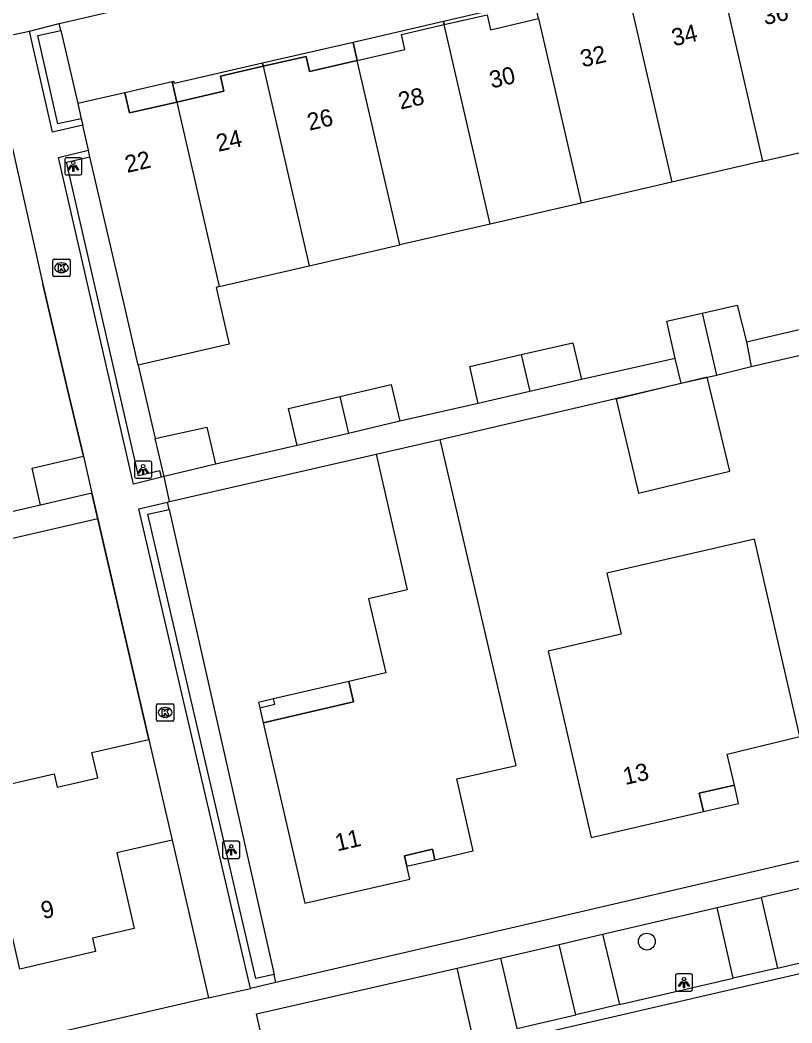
# Model space of a CAD drawing. Extents: x 156414 to 157775, y 382335 to 383765.
# Drawn here: x 157144.6 to 157189.4, y 383298.5 to 383356.7 of the extents above; entities that cross this region are included whole.
import ezdxf

# ---------------------------------------------------------------- set-up
doc = ezdxf.new("R2010")
doc.units = 0
for name, color, linetype in [('IMGEO_Boom', 7, 'Continuous'), ('IMGEO_Groenvoorziening', 7, 'Continuous'), ('IMGEO_Kolk', 7, 'Continuous'), ('IMGEO_Lichtpunt', 7, 'Continuous'), ('IMGEO_Muur', 7, 'Continuous'), ('IMGEO_Pand', 7, 'Continuous'), ('IMGEO_Pand_nummerreeks', 7, 'Continuous'), ('IMGEO_Pand_overbouw', 7, 'Continuous'), ('IMGEO_Parkeervlak_open', 7, 'Continuous'), ('IMGEO_Rijbaan_lokaal_gesloten', 7, 'Continuous'), ('IMGEO_Rijbaan_lokaal_open', 7, 'Continuous'), ('IMGEO_Voetpad_open', 7, 'Continuous')]:
    doc.layers.add(name, color=color, linetype=linetype)

msp = doc.modelspace()

# ---------------------------------------------------------------- linework, layer by layer
at = {"layer": 'IMGEO_Boom'}
msp.add_circle((157180.973, 383303.215), 0.489, dxfattribs=at)
at = {"layer": 'IMGEO_Groenvoorziening'}
for points in [[(157146.942, 383356.135), (157147.92, 383351.888)], [(157151.427, 383336.698), (157152.419, 383332.43)], [(157153.224, 383328.321), (157159.324, 383301.308)]]:
    msp.add_lwpolyline(points, dxfattribs=at)
at = {"layer": 'IMGEO_Kolk'}
for p, q in [((157146.473, 383341.926), (157146.473, 383342.778)), ((157146.548, 383342.852), (157147.4, 383342.852)), ((157146.961, 383342.632), (157146.986, 383342.632)), ((157147.474, 383342.778), (157147.474, 383341.926)), ((157147.4, 383341.852), (157146.548, 383341.852)), ((157146.984, 383342.072), (157146.959, 383342.072)), ((157152.493, 383316.098), (157152.493, 383316.95)), ((157152.568, 383317.024), (157153.42, 383317.024)), ((157152.981, 383316.804), (157153.006, 383316.804)), ((157153.494, 383316.95), (157153.494, 383316.098)), ((157153.004, 383316.244), (157152.979, 383316.244)), ((157153.42, 383316.024), (157152.568, 383316.024))]:
    msp.add_line(p, q, dxfattribs=at)
for points in [[(157146.473, 383341.926), (157146.473, 383342.778)], [(157146.548, 383342.852), (157147.4, 383342.852)], [(157146.794, 383342.552), (157146.917, 383342.552), (157146.917, 383342.401), (157147.047, 383342.552), (157147.211, 383342.552), (157147.065, 383342.401), (157147.218, 383342.152), (157147.066, 383342.152), (157146.981, 383342.316), (157146.917, 383342.249), (157146.917, 383342.152), (157146.794, 383342.152), (157146.794, 383342.552)], [(157147.474, 383342.778), (157147.474, 383341.926)], [(157147.4, 383341.852), (157146.548, 383341.852)], [(157152.493, 383316.098), (157152.493, 383316.95)], [(157152.568, 383317.024), (157153.42, 383317.024)], [(157153.494, 383316.95), (157153.494, 383316.098)], [(157152.814, 383316.724), (157152.937, 383316.724), (157152.937, 383316.573), (157153.067, 383316.724), (157153.231, 383316.724), (157153.085, 383316.573), (157153.238, 383316.324), (157153.086, 383316.324), (157153.001, 383316.488), (157152.937, 383316.421), (157152.937, 383316.324), (157152.814, 383316.324), (157152.814, 383316.724)], [(157153.42, 383316.024), (157152.568, 383316.024)]]:
    msp.add_lwpolyline(points, dxfattribs=at)
for centre, start, end in [((157146.55, 383342.776), 91.55205, 178.44795), ((157146.55, 383342.776), 91.55205, 178.44795), ((157147.398, 383342.776), 1.55205, 88.44795), ((157147.398, 383342.776), 1.55205, 88.44795), ((157146.55, 383341.928), 181.55205, 268.44795), ((157146.55, 383341.928), 181.55205, 268.44795), ((157147.398, 383341.928), 271.55205, 358.44795), ((157147.398, 383341.928), 271.55205, 358.44795), ((157152.57, 383316.948), 91.55205, 178.44795), ((157152.57, 383316.948), 91.55205, 178.44795), ((157153.418, 383316.948), 1.55205, 88.44795), ((157153.418, 383316.948), 1.55205, 88.44795), ((157152.57, 383316.1), 181.55205, 268.44795), ((157152.57, 383316.1), 181.55205, 268.44795), ((157153.418, 383316.1), 271.55205, 358.44795), ((157153.418, 383316.1), 271.55205, 358.44795)]:
    msp.add_arc(centre, 0.0765, start, end, dxfattribs=at)
for centre, major_axis, ratio, start_param, end_param in [((157146.96, 383342.352), (-0.387, 0.002), 0.722429, 4.712389, 7.853982), ((157146.985, 383342.352), (-0.39, 0.002), 0.717154, 1.570796, 4.712389), ((157152.98, 383316.524), (-0.387, 0.002), 0.722429, 4.712389, 7.853982), ((157153.005, 383316.524), (-0.39, 0.002), 0.717154, 1.570796, 4.712389)]:
    msp.add_ellipse(centre, major_axis=major_axis, ratio=ratio, start_param=start_param, end_param=end_param, dxfattribs=at)
at = {"layer": 'IMGEO_Lichtpunt'}
for p, q in [((157147.162, 383348.651), (157147.162, 383347.844)), ((157147.162, 383348.651), (157147.162, 383347.844)), ((157148.064, 383348.746), (157147.256, 383348.746)), ((157148.064, 383348.746), (157147.256, 383348.746)), ((157148.158, 383347.844), (157148.158, 383348.651)), ((157148.158, 383347.844), (157148.158, 383348.651)), ((157147.256, 383347.75), (157148.064, 383347.75)), ((157147.256, 383347.75), (157148.064, 383347.75)), ((157151.222, 383331.03), (157151.222, 383330.223)), ((157151.222, 383331.03), (157151.222, 383330.223)), ((157152.124, 383331.125), (157151.316, 383331.125)), ((157152.124, 383331.125), (157151.316, 383331.125)), ((157152.218, 383330.223), (157152.218, 383331.03)), ((157152.218, 383330.223), (157152.218, 383331.03)), ((157151.316, 383330.129), (157152.124, 383330.129)), ((157151.316, 383330.129), (157152.124, 383330.129)), ((157156.335, 383308.948), (157156.335, 383308.141)), ((157156.335, 383308.948), (157156.335, 383308.141)), ((157157.237, 383309.043), (157156.429, 383309.043)), ((157157.237, 383309.043), (157156.429, 383309.043)), ((157157.331, 383308.141), (157157.331, 383308.948)), ((157157.331, 383308.141), (157157.331, 383308.948)), ((157156.429, 383308.047), (157157.237, 383308.047)), ((157156.429, 383308.047), (157157.237, 383308.047)), ((157182.632, 383301.239), (157182.632, 383300.432)), ((157182.632, 383301.239), (157182.632, 383300.432)), ((157183.534, 383301.334), (157182.726, 383301.334)), ((157183.534, 383301.334), (157182.726, 383301.334)), ((157183.628, 383300.432), (157183.628, 383301.239)), ((157183.628, 383300.432), (157183.628, 383301.239)), ((157182.726, 383300.338), (157183.534, 383300.338)), ((157182.726, 383300.338), (157183.534, 383300.338))]:
    msp.add_line(p, q, dxfattribs=at)
for points in [[(157147.536, 383348.315), (157147.575, 383348.287), (157147.387, 383348.025), (157147.349, 383348.052), (157147.536, 383348.315)], [(157147.638, 383348.267), (157147.685, 383348.267), (157147.685, 383347.945), (157147.638, 383347.945), (157147.638, 383348.267)], [(157147.748, 383348.287), (157147.786, 383348.314), (157147.973, 383348.052), (157147.934, 383348.024), (157147.748, 383348.287)], [(157151.596, 383330.694), (157151.635, 383330.666), (157151.447, 383330.404), (157151.409, 383330.431), (157151.596, 383330.694)], [(157151.698, 383330.646), (157151.745, 383330.646), (157151.745, 383330.324), (157151.698, 383330.324), (157151.698, 383330.646)], [(157151.808, 383330.666), (157151.846, 383330.693), (157152.033, 383330.431), (157151.994, 383330.403), (157151.808, 383330.666)], [(157156.709, 383308.612), (157156.748, 383308.584), (157156.56, 383308.322), (157156.522, 383308.349), (157156.709, 383308.612)], [(157156.811, 383308.564), (157156.858, 383308.564), (157156.858, 383308.242), (157156.811, 383308.242), (157156.811, 383308.564)], [(157156.921, 383308.584), (157156.959, 383308.611), (157157.146, 383308.349), (157157.107, 383308.321), (157156.921, 383308.584)], [(157183.006, 383300.903), (157183.045, 383300.875), (157182.857, 383300.613), (157182.819, 383300.64), (157183.006, 383300.903)], [(157183.108, 383300.855), (157183.155, 383300.855), (157183.155, 383300.533), (157183.108, 383300.533), (157183.108, 383300.855)], [(157183.218, 383300.875), (157183.256, 383300.902), (157183.443, 383300.64), (157183.404, 383300.612), (157183.218, 383300.875)]]:
    msp.add_lwpolyline(points, dxfattribs=at)
for centre in [(157147.661, 383348.449), (157151.721, 383330.828), (157156.834, 383308.746), (157183.131, 383301.037)]:
    msp.add_circle(centre, 0.0994, dxfattribs=at)
for centre, start, end in [((157147.256, 383348.651), 90, 180), ((157147.256, 383348.651), 90, 180), ((157148.064, 383348.651), 0, 90), ((157148.064, 383348.651), 0, 90), ((157147.256, 383347.844), 180, 270), ((157147.256, 383347.844), 180, 270), ((157148.064, 383347.844), 270, 0), ((157148.064, 383347.844), 270, 360), ((157151.316, 383331.03), 90, 180), ((157151.316, 383331.03), 90, 180), ((157152.124, 383331.03), 0, 90), ((157152.124, 383331.03), 0, 90), ((157151.316, 383330.223), 180, 270), ((157151.316, 383330.223), 180, 270), ((157152.124, 383330.223), 270, 0), ((157152.124, 383330.223), 270, 360), ((157156.429, 383308.948), 90, 180), ((157156.429, 383308.948), 90, 180), ((157157.237, 383308.948), 0, 90), ((157157.237, 383308.948), 0, 90), ((157156.429, 383308.141), 180, 270), ((157156.429, 383308.141), 180, 270), ((157157.237, 383308.141), 270, 0), ((157157.237, 383308.141), 270, 360), ((157182.726, 383301.239), 90, 180), ((157182.726, 383301.239), 90, 180), ((157183.534, 383301.239), 0, 90), ((157183.534, 383301.239), 0, 90), ((157182.726, 383300.432), 180, 270), ((157182.726, 383300.432), 180, 270), ((157183.534, 383300.432), 270, 0), ((157183.534, 383300.432), 270, 360)]:
    msp.add_arc(centre, 0.0946, start, end, dxfattribs=at)
at = {"layer": 'IMGEO_Muur'}
for points in [[(157145.127, 383356.099), (157146.848, 383356.544)], [(157146.942, 383356.135), (157146.848, 383356.544)], [(157148.211, 383350.628), (157146.464, 383350.236), (157145.127, 383356.099)], [(157148.123, 383351.01), (157146.766, 383350.707), (157145.593, 383355.838), (157146.942, 383356.135)], [(157152.792, 383330.188), (157151.166, 383329.786), (157146.795, 383348.762), (157148.544, 383349.184)], [(157152.792, 383330.188), (157152.682, 383330.565), (157151.452, 383330.264), (157147.273, 383348.478), (157148.632, 383348.803)], [(157147.416, 383334.871), (157145.891, 383341.41)], [(157148.26, 383331.409), (157147.416, 383334.871)], [(157152.041, 383314.959), (157148.747, 383329.259)], [(157157.957, 383300.499), (157151.472, 383328.361), (157153.125, 383328.746)], [(157153.224, 383328.321), (157153.125, 383328.746)], [(157159.324, 383301.308), (157158.256, 383301.069), (157151.984, 383328.033), (157153.224, 383328.321)], [(157159.428, 383300.842), (157159.324, 383301.308)], [(157159.428, 383300.842), (157157.957, 383300.499)]]:
    msp.add_lwpolyline(points, dxfattribs=at)
at = {"layer": 'IMGEO_Pand'}
for points in [[(157179.751, 383358.912), (157182.425, 383347.325)], [(157185.223, 383359.253), (157187.695, 383348.541)], [(157169.205, 383356.478), (157171.693, 383357.049), (157171.894, 383356.171), (157174.686, 383356.825)], [(157164.151, 383354.393), (157166.918, 383355.03), (157166.717, 383355.907), (157169.205, 383356.478)], [(157171.879, 383344.89), (157169.205, 383356.478)], [(157174.686, 383356.825), (157177.159, 383346.109)], [(157164.151, 383354.393), (157161.383, 383353.756), (157161.181, 383354.632), (157158.692, 383354.058)], [(157166.623, 383343.677), (157164.151, 383354.393)], [(157158.692, 383354.058), (157156.203, 383353.483), (157156.404, 383352.606), (157153.67, 383351.976)], [(157158.692, 383354.058), (157161.367, 383342.464)], [(157153.67, 383351.976), (157150.935, 383351.346), (157150.66, 383352.524), (157147.92, 383351.888)], [(157147.92, 383351.888), (157148.123, 383351.01)], [(157153.67, 383351.976), (157156.143, 383341.258)], [(157148.123, 383351.01), (157148.211, 383350.628)], [(157148.544, 383349.184), (157148.211, 383350.628)], [(157187.695, 383348.541), (157192.942, 383349.752)], [(157148.632, 383348.803), (157148.544, 383349.184)], [(157151.427, 383336.698), (157150.666, 383339.994), (157148.632, 383348.803)], [(157187.695, 383348.541), (157182.425, 383347.325)], [(157182.425, 383347.325), (157177.159, 383346.109)], [(157177.159, 383346.109), (157171.879, 383344.89)], [(157171.879, 383344.89), (157166.623, 383343.677)], [(157161.367, 383342.464), (157166.623, 383343.677)], [(157156.143, 383341.258), (157161.367, 383342.464)], [(157156.143, 383341.258), (157155.956, 383341.215), (157156.717, 383337.919), (157151.427, 383336.698)], [(157184.178, 383339.718), (157186.212, 383340.188), (157186.761, 383338.047)], [(157182.62, 383337.09), (157182.134, 383339.245), (157184.178, 383339.718)], [(157184.178, 383339.718), (157185.008, 383336.123)], [(157173.678, 383337.307), (157176.673, 383338.001), (157177.17, 383335.858)], [(157186.761, 383338.047), (157187.04, 383336.61)], [(157171.18, 383334.47), (157170.683, 383336.613), (157173.678, 383337.307)], [(157173.678, 383337.307), (157174.175, 383335.164)], [(157182.965, 383335.65), (157182.62, 383337.09)], [(157185.008, 383336.123), (157187.04, 383336.61)], [(157182.965, 383335.65), (157185.008, 383336.123)], [(157163.143, 383334.876), (157166.129, 383335.578), (157166.632, 383333.436)], [(157177.17, 383335.858), (157174.175, 383335.164)], [(157179.184, 383334.728), (157180.494, 383329.263), (157185.791, 383330.532), (157184.482, 383335.997), (157179.184, 383334.728)], [(157160.661, 383332.033), (157160.158, 383334.175), (157163.143, 383334.876)], [(157163.143, 383334.876), (157163.646, 383332.734)], [(157174.175, 383335.164), (157171.18, 383334.47)], [(157166.632, 383333.436), (157163.646, 383332.734)], [(157152.419, 383332.43), (157155.416, 383333.089), (157155.929, 383330.95)], [(157163.646, 383332.734), (157160.661, 383332.033)], [(157152.941, 383330.234), (157152.419, 383332.43)], [(157165.246, 383331.535), (157167.059, 383323.646), (157164.81, 383323.122), (157165.811, 383318.827), (157163.668, 383318.327), (157163.943, 383317.149), (157158.685, 383315.923), (157161.116, 383305.438), (157167.208, 383306.838), (157167.033, 383307.598), (157166.894, 383308.202), (157168.522, 383308.576), (157168.661, 383307.972), (157170.888, 383308.48), (157169.933, 383312.663), (157173.375, 383313.448), (157168.974, 383332.382)], [(157165.246, 383331.535), (157168.974, 383332.382)], [(157145.762, 383328.568), (157145.269, 383330.713), (157148.26, 383331.409)], [(157148.26, 383331.409), (157148.747, 383329.259)], [(157155.929, 383330.95), (157152.941, 383330.234)], [(157148.747, 383329.259), (157145.762, 383328.568)], [(157186.057, 383312.294), (157185.633, 383314.107), (157189.862, 383315.134), (157187.22, 383326.584), (157178.655, 383324.607), (157179.471, 383321.07), (157175.237, 383320.09), (157177.732, 383309.264), (157184.254, 383310.768), (157184.007, 383311.839), (157186.057, 383312.294)], [(157158.492, 383316.796), (157159.37, 383317.005), (157159.296, 383317.316), (157158.418, 383317.107), (157158.492, 383316.796)], [(157153.397, 383309.11), (157150.184, 383308.362), (157151.206, 383303.982), (157148.768, 383303.412), (157148.945, 383302.634), (157144.566, 383301.611), (157142.176, 383311.946), (157146.557, 383312.957), (157146.729, 383312.184), (157149.083, 383312.73), (157148.743, 383314.191), (157152.041, 383314.959)], [(157152.041, 383314.959), (157152.761, 383311.857), (157153.397, 383309.11)]]:
    msp.add_lwpolyline(points, dxfattribs=at)
at = {"layer": 'IMGEO_Pand_overbouw'}
for points in [[(157174.686, 383356.825), (157174.443, 383357.878), (157169.163, 383356.659), (157169.205, 383356.478), (157171.693, 383357.049), (157171.894, 383356.171)], [(157169.205, 383356.478), (157169.163, 383356.659), (157163.908, 383355.446), (157164.151, 383354.393), (157166.918, 383355.03), (157166.717, 383355.907)], [(157164.151, 383354.393), (157163.908, 383355.446), (157158.652, 383354.232), (157158.692, 383354.058), (157161.181, 383354.632), (157161.383, 383353.756)], [(157158.692, 383354.058), (157158.652, 383354.232), (157153.539, 383353.052), (157153.51, 383353.179), (157153.398, 383353.153), (157153.67, 383351.976), (157156.404, 383352.606), (157156.203, 383353.483)], [(157153.67, 383351.976), (157153.398, 383353.153), (157150.66, 383352.524), (157150.935, 383351.346)], [(157163.668, 383318.327), (157159.296, 383317.316), (157158.418, 383317.107), (157158.492, 383316.796), (157158.685, 383315.923), (157163.943, 383317.149)], [(157186.057, 383312.294), (157184.007, 383311.839), (157184.254, 383310.768), (157186.301, 383311.234)], [(157167.033, 383307.598), (157168.661, 383307.972), (157168.522, 383308.576), (157166.894, 383308.202)]]:
    msp.add_lwpolyline(points, close=True, dxfattribs=at)
at = {"layer": 'IMGEO_Parkeervlak_open'}
for points in [[(157185.986, 383301.085), (157185.051, 383305.196)], [(157178.405, 383303.639), (157179.385, 383299.558)], [(157170.894, 383297.585), (157169.952, 383301.671)]]:
    msp.add_lwpolyline(points, dxfattribs=at)
at = {"layer": 'IMGEO_Rijbaan_lokaal_gesloten'}
msp.add_lwpolyline([(157302.822, 383327.454), (157092.219, 383278.76)], dxfattribs=at)
at = {"layer": 'IMGEO_Rijbaan_lokaal_open'}
for points in [[(157191.042, 383306.568), (157187.613, 383305.783)], [(157187.613, 383305.783), (157188.558, 383301.68)], [(157172.468, 383302.258), (157175.872, 383303.053)], [(157176.845, 383298.97), (157175.872, 383303.053)], [(157172.468, 383302.258), (157173.416, 383298.167)], [(157188.558, 383301.68), (157191.947, 383302.465)], [(157188.558, 383301.68), (157185.986, 383301.085)], [(157179.385, 383299.558), (157185.986, 383301.085)], [(157179.385, 383299.558), (157176.845, 383298.97)], [(157173.416, 383298.167), (157176.845, 383298.97)]]:
    msp.add_lwpolyline(points, dxfattribs=at)
at = {"layer": 'IMGEO_Voetpad_open'}
for points in [[(157146.848, 383356.544), (157210.346, 383371.208)], [(157142.703, 383355.589), (157145.127, 383356.099)], [(157142.703, 383355.589), (157145.891, 383341.41), (157147.416, 383334.871), (157148.26, 383331.409)], [(157187.04, 383336.61), (157188.117, 383336.868), (157213.145, 383342.602)], [(157186.761, 383338.047), (157192.212, 383339.322)], [(157182.62, 383337.09), (157177.17, 383335.858)], [(157168.974, 383332.382), (157182.965, 383335.65)], [(157171.18, 383334.47), (157166.632, 383333.436)], [(157160.661, 383332.033), (157155.929, 383330.95)], [(157153.241, 383328.773), (157165.246, 383331.535)], [(157152.941, 383330.234), (157152.792, 383330.188)], [(157153.241, 383328.773), (157152.941, 383330.234)], [(157148.747, 383329.259), (157149.089, 383327.774)], [(157145.762, 383328.568), (157138.699, 383326.937)], [(157153.125, 383328.746), (157153.241, 383328.773)], [(157149.089, 383327.774), (157117.003, 383320.383)], [(157149.089, 383327.774), (157152.041, 383314.959)], [(157223.493, 383315.737), (157175.411, 383304.543), (157159.428, 383300.842)], [(157153.397, 383309.11), (157155.51, 383299.948)], [(157185.051, 383305.196), (157187.613, 383305.783)], [(157178.405, 383303.639), (157185.051, 383305.196)], [(157175.872, 383303.053), (157178.405, 383303.639)], [(157169.952, 383301.671), (157172.468, 383302.258)], [(157159.222, 383294.874), (157158.294, 383299.012), (157169.952, 383301.671)], [(157155.51, 383299.948), (157157.957, 383300.499)], [(157155.51, 383299.948), (157130.378, 383294.131), (157117.033, 383291.11), (157091.446, 383285.19)]]:
    msp.add_lwpolyline(points, dxfattribs=at)

# ---------------------------------------------------------------- texts
at = {"layer": 'IMGEO_Pand_nummerreeks'}
for s, rotation, p in [('36', 13.04532, (157187.826, 383356.44)), ('34', 13.04532, (157182.536, 383355.214)), ('32', 13.04532, (157177.24, 383353.987)), ('30', 13.04532, (157171.959, 383352.763)), ('28', 13.04532, (157166.668, 383351.537)), ('26', 13.04532, (157161.375, 383350.311)), ('24', 13.04532, (157156.085, 383349.085)), ('22', 13.04625, (157150.788, 383347.858)), ('13', 12.97895, (157179.714, 383312.307)), ('11', 12.94357, (157162.991, 383308.454)), ('9', 13.14726, (157145.915, 383304.514))]:
    msp.add_text(s, height=1, rotation=rotation, dxfattribs=at).set_placement(p)

doc.saveas('drawing.dxf')
